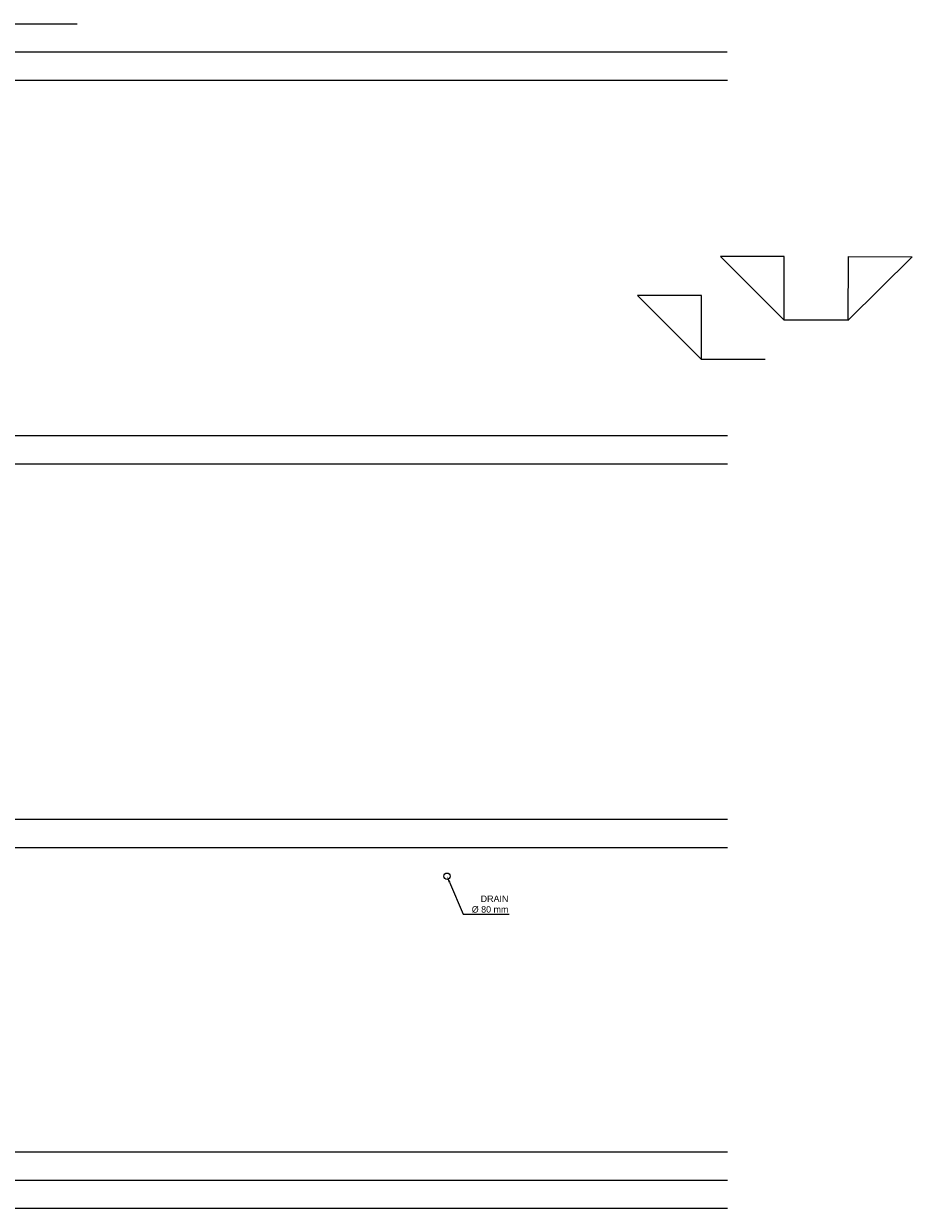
# Model space of a CAD drawing. Header units: metres. Extents: x 252743 to 254903, y 592696 to 593766.
# Tile 268 of 271: x 254703 to 254717, y 593428 to 593447. Entities that reach past the tile are written whole.
import ezdxf
from ezdxf import colors
from ezdxf.entities.mleader import LeaderData, LeaderLine
from ezdxf.math import Vec2, Vec3

# ---------------------------------------------------------------- set-up
doc = ezdxf.new("R2010")
doc.units = ezdxf.units.M
doc.layers.add('N-WB-PROFIEL-HULP', color=6, linetype='Continuous', plot=False)
doc.layers.add('N-WB-PROFIEL-LIJN', color=3, linetype='Continuous')
doc.layers.add('N-WB-PROFIEL-TEKST 50', color=7, linetype='Continuous')
doc.styles.add('N_STANDAARD HOLLEMA', font='arial.ttf', dxfattribs={"height": 2})

msp = doc.modelspace()

# ---------------------------------------------------------------- linework, layer by layer
at = {"layer": 'N-WB-PROFIEL-HULP'}
for p, q in [((254679.733, 593447.02), (254703.64, 593447.02)), ((254679.733, 593446.579), (254713.821, 593446.579)), ((254679.734, 593446.137), (254713.822, 593446.137)), ((254679.734, 593440.568), (254713.822, 593440.568)), ((254679.734, 593440.127), (254713.822, 593440.127)), ((254679.734, 593434.558), (254713.822, 593434.558)), ((254679.734, 593434.116), (254713.822, 593434.116)), ((254679.734, 593429.347), (254713.822, 593429.347)), ((254679.734, 593428.905), (254713.822, 593428.905)), ((254679.734, 593428.464), (254713.822, 593428.464))]:
    msp.add_line(p, q, dxfattribs=at)
for points in [[(254715.713, 593442.376), (254714.713, 593442.376), (254714.713, 593443.376), (254713.713, 593443.376), (254714.713, 593442.376)], [(254714.713, 593442.382), (254715.713, 593442.376), (254715.719, 593443.376), (254716.719, 593443.37), (254715.713, 593442.376)], [(254714.415, 593441.761), (254713.415, 593441.761), (254713.415, 593442.761), (254712.415, 593442.761), (254713.415, 593441.761)]]:
    msp.add_lwpolyline(points, dxfattribs=at)
at = {"layer": 'N-WB-PROFIEL-LIJN'}
msp.add_circle((254709.432, 593433.666), 0.05, dxfattribs=at)

# ---------------------------------------------------------------- leaders
at = {"layer": 'N-WB-PROFIEL-TEKST 50'}
ml = msp.add_multileader_mtext('Standard', dxfattribs=at)
ml.set_content('DRAIN\\P%%C 80 mm', color=256, style='N_STANDAARD HOLLEMA')
ml.set_leader_properties()
ml.build(insert=Vec2(0, 0))
ml.multileader.update_dxf_attribs({"text_left_attachment_type": 5, "text_right_attachment_type": 5, "dogleg_length": 1, "arrow_head_size": 0.1, "scale": 0.05})
ctx = ml.context
ctx.base_point, ctx.scale, ctx.char_height, ctx.arrow_head_size, ctx.landing_gap_size, ctx.plane_origin = Vec3(254709.733, 593433.072), 0.05, 0.1, 0.1, 0.1, Vec3(254709.268, 593433.463)
ctx.left_attachment, ctx.right_attachment, ctx.text_align_type = 5, 5, 2
notes = []
notes.append((ctx, [(1, (1, 1, 0), (254709.683, 593433.072), (1, 0), 0.05, [(0, [(254709.431, 593433.665)], 0, [])])]))
ctx.mtext.insert, ctx.mtext.alignment, ctx.mtext.flow_direction = Vec3(254710.393, 593433.363), 3, 5
for ctx, leaders in notes:
    for number, flags, end, landing, length, lines in leaders:
        leader = LeaderData()
        leader.index, (leader.has_last_leader_line, leader.has_dogleg_vector, leader.attachment_direction) = number, flags
        leader.last_leader_point, leader.dogleg_vector, leader.dogleg_length = Vec3(end), Vec3(landing), length
        for number, points, colour, breaks in lines:
            line = LeaderLine()
            line.index, line.vertices, line.color, line.breaks = number, Vec3.list(points), colors.encode_raw_color(colour), breaks
            leader.lines.append(line)
        ctx.leaders.append(leader)

doc.saveas('drawing.dxf')
